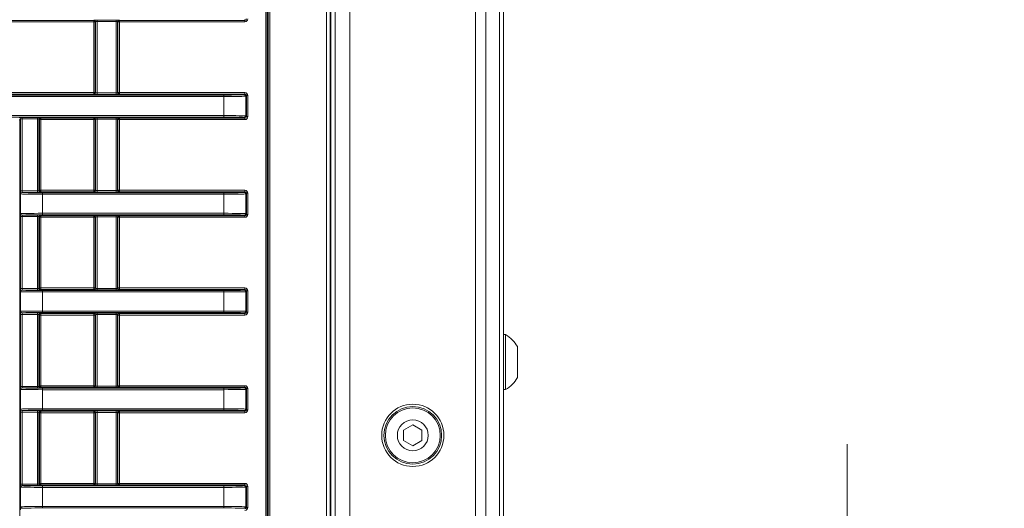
# Model space of a CAD drawing. Header units: millimetres. Extents: x 0 to 1118, y 0 to 864.
# Tile 355 of 390: x 603 to 636, y 612 to 629. Entities that reach past the tile are written whole.
import ezdxf

# ---------------------------------------------------------------- set-up
doc = ezdxf.new("R2010")
doc.units = ezdxf.units.MM
doc.styles.add('SLDTEXTSTYLE0', font='TXT', dxfattribs={"width": 0.605})
doc.dimstyles.new('SLDDIMSTYLE6', dxfattribs={"dimtxt": 3.175, "dimasz": 3.302, "dimexe": 0, "dimexo": 0.0625, "dimgap": 0.79375, "dimtad": 0, "dimtih": 1, "dimtoh": 1, "dimlfac": 4, "dimrnd": 1e-09, "dimzin": 4, "dimdsep": 46, "dimtxsty": 'SLDTEXTSTYLE0', "dimsah": 1, "dimcen": 0.09, "dimadec": 0, "dimazin": 1, "dimtfac": 1, "dimtmove": 0, "dimatfit": 0, "dimfxl": 1, "dimfrac": 2, "dimtolj": 1, "dimtzin": 12, "dimarcsym": 0})

# ---------------------------------------------------------------- blocks, each defined once
blk = doc.blocks.new('_D_29')
at = {"color": 7, "linetype": 'Continuous', "lineweight": 0}
for p, q in [((630.939, 608.136), (630.939, 614.486)), ((598.739, 608.136), (632.539, 608.136)), ((615.939, 598.285), (632.539, 598.285)), ((630.939, 598.285), (630.939, 591.935))]:
    blk.add_line(p, q, dxfattribs=at)
for points in [[(630.939, 608.136), (631.447, 611.438), (630.431, 611.438)], [(630.939, 598.285), (630.431, 594.983), (631.447, 594.983)]]:
    blk.add_solid(points, dxfattribs=at)
at = {"color": 7, "linetype": 'Continuous', "lineweight": 0, "insert": (625.482, 604.867), "char_height": 3.175, "attachment_point": 1, "style": 'SLDTEXTSTYLE0'}
blk.add_mtext('39.40', dxfattribs=at)

msp = doc.modelspace()

# ---------------------------------------------------------------- linework, layer by layer
at = {"color": 9, "linetype": 'Continuous', "lineweight": 0}
for p, q in [((613.1534, 606.735), (613.1534, 665.3357)), ((613.2784, 665.3357), (613.2784, 606.735)), ((613.9512, 607.6604), (613.9512, 664.4104)), ((618.2441, 607.6604), (618.2441, 664.4104)), ((618.5977, 607.6604), (618.5977, 664.4104)), ((619.0548, 607.6604), (619.0548, 664.4104)), ((611.0771, 609.772), (611.0771, 662.2987)), ((611.1271, 662.2987), (611.1271, 609.772)), ((611.1625, 609.7202), (611.1625, 662.3505)), ((611.2125, 662.3505), (611.2125, 609.7202)), ((601.201, 628.9519), (605.2015, 628.9519)), ((605.2015, 628.9519), (605.2129, 628.9633)), ((605.2015, 628.9519), (605.2015, 628.9019)), ((605.2629, 628.9133), (605.2515, 628.9019)), ((605.2629, 626.4769), (605.2629, 628.9133)), ((605.3129, 628.965), (605.9646, 628.965)), ((605.3129, 628.965), (605.3129, 628.915)), ((605.9646, 628.915), (605.3129, 628.915)), ((605.3129, 628.915), (605.3129, 626.4752)), ((605.9646, 628.965), (605.9646, 628.915)), ((605.9646, 626.4752), (605.9646, 628.915)), ((606.0146, 628.9133), (606.0146, 626.4769)), ((606.026, 628.9019), (606.0146, 628.9133)), ((606.0646, 628.9633), (606.076, 628.9519)), ((606.076, 628.9519), (610.3625, 628.9519)), ((606.076, 628.9019), (606.076, 628.9519)), ((610.3625, 628.9519), (610.3391, 628.9753)), ((610.3625, 628.9019), (610.3625, 628.9519)), ((605.2015, 628.9019), (601.201, 628.9019)), ((605.2015, 626.4883), (605.2015, 628.9019)), ((605.2515, 628.9019), (605.2015, 628.9019)), ((605.2515, 628.9019), (605.2515, 626.4883)), ((606.026, 626.4883), (606.026, 628.9019)), ((606.076, 628.9019), (606.026, 628.9019)), ((606.076, 628.9019), (606.076, 626.4883)), ((610.3625, 628.9019), (606.076, 628.9019)), ((470.0133, 626.4029), (609.6392, 626.4029)), ((609.6392, 626.3529), (470.0133, 626.3529)), ((601.201, 626.4883), (605.2015, 626.4883)), ((605.2015, 626.4383), (601.201, 626.4383)), ((605.2515, 626.4883), (605.2015, 626.4883)), ((605.2015, 626.4883), (605.2015, 626.4383)), ((605.2129, 626.4269), (605.2015, 626.4383)), ((605.2515, 626.4883), (605.2629, 626.4769)), ((605.3129, 626.4752), (605.9646, 626.4752)), ((605.3129, 626.4752), (605.3129, 626.4252)), ((605.9646, 626.4252), (605.3129, 626.4252)), ((605.9646, 626.4752), (605.9646, 626.4252)), ((606.0146, 626.4769), (606.026, 626.4883)), ((606.076, 626.4883), (606.026, 626.4883)), ((606.076, 626.4383), (606.0646, 626.4269)), ((606.076, 626.4883), (610.3625, 626.4883)), ((606.076, 626.4883), (606.076, 626.4383)), ((610.3625, 626.4383), (606.076, 626.4383)), ((609.6392, 626.3529), (609.6392, 626.4029)), ((609.6392, 625.7012), (609.6392, 626.3529)), ((610.3391, 626.4149), (610.3625, 626.4383)), ((610.3625, 626.4883), (610.3625, 626.4383)), ((610.4125, 626.3883), (610.3891, 626.3649)), ((610.3891, 626.3649), (610.3891, 625.6892)), ((610.4125, 625.6658), (610.4125, 626.3883)), ((610.4625, 626.3883), (610.4125, 626.3883)), ((610.4625, 626.3883), (610.4625, 625.6658)), ((470.0133, 625.7012), (609.6392, 625.7012)), ((609.6392, 625.6512), (470.0133, 625.6512)), ((602.6558, 625.556), (602.6704, 625.556)), ((602.7004, 625.5859), (602.6704, 625.556)), ((602.6704, 625.556), (602.6704, 603.4818)), ((602.7004, 623.1303), (602.7004, 625.5859)), ((602.7504, 625.6376), (603.2771, 625.6376)), ((602.7504, 625.6376), (602.7504, 625.5876)), ((603.2771, 625.5876), (602.7504, 625.5876)), ((602.7504, 625.5876), (602.7504, 623.1303)), ((603.2771, 625.6376), (603.2771, 625.5876)), ((603.2771, 623.1303), (603.2771, 625.5876)), ((603.3271, 625.5859), (603.3271, 623.132)), ((603.3472, 625.5658), (603.3271, 625.5859)), ((603.3472, 623.1521), (603.3472, 625.5658)), ((603.3972, 625.5658), (603.3472, 625.5658)), ((603.3771, 625.6359), (603.3972, 625.6158)), ((603.3972, 625.6158), (605.2015, 625.6158)), ((603.3972, 625.6158), (603.3972, 625.5658)), ((605.2015, 625.5658), (603.3972, 625.5658)), ((603.3972, 625.5658), (603.3972, 623.1521)), ((605.2015, 625.6158), (605.2129, 625.6272)), ((605.2015, 625.6158), (605.2015, 625.5658)), ((605.2015, 623.1521), (605.2015, 625.5658)), ((605.2515, 625.5658), (605.2015, 625.5658)), ((605.2629, 625.5772), (605.2515, 625.5658)), ((605.2515, 625.5658), (605.2515, 623.1521)), ((605.2629, 623.1408), (605.2629, 625.5772)), ((605.3129, 625.6289), (605.9646, 625.6289)), ((605.3129, 625.6289), (605.3129, 625.5789)), ((605.9646, 625.5789), (605.3129, 625.5789)), ((605.3129, 625.5789), (605.3129, 623.1391)), ((605.9646, 625.6289), (605.9646, 625.5789)), ((605.9646, 623.1391), (605.9646, 625.5789)), ((606.0146, 625.5772), (606.0146, 623.1408)), ((606.026, 625.5658), (606.0146, 625.5772)), ((606.026, 623.1521), (606.026, 625.5658)), ((606.076, 625.5658), (606.026, 625.5658)), ((606.0646, 625.6272), (606.076, 625.6158)), ((606.076, 625.6158), (610.3625, 625.6158)), ((606.076, 625.5658), (606.076, 625.6158)), ((610.3625, 625.5658), (606.076, 625.5658)), ((606.076, 625.5658), (606.076, 623.1521)), ((609.6392, 625.6512), (609.6392, 625.7012)), ((610.3625, 625.6158), (610.3391, 625.6392)), ((610.3625, 625.5658), (610.3625, 625.6158)), ((610.3891, 625.6892), (610.4125, 625.6658)), ((610.4625, 625.6658), (610.4125, 625.6658)), ((602.7004, 623.1303), (602.7504, 623.1303)), ((602.7036, 623.0288), (602.7021, 623.0303)), ((602.7036, 622.353), (602.7036, 623.0288)), ((602.7504, 623.1303), (603.2771, 623.1303)), ((602.7521, 623.0803), (602.7536, 623.0788)), ((603.2771, 623.0803), (602.7521, 623.0803)), ((603.2771, 623.1303), (603.2771, 623.0803)), ((603.3271, 623.132), (603.3472, 623.1521)), ((603.3472, 623.1521), (603.3972, 623.1521)), ((603.3972, 623.1022), (603.3771, 623.082)), ((603.3972, 623.1521), (603.3972, 623.1022)), ((603.3972, 623.1521), (605.2015, 623.1521)), ((605.2015, 623.1022), (603.3972, 623.1022)), ((603.4535, 623.0168), (603.4535, 623.0668)), ((603.4535, 623.0668), (609.6392, 623.0668)), ((609.6392, 623.0168), (603.4535, 623.0168)), ((603.4535, 623.0168), (603.4535, 622.3651)), ((605.2515, 623.1521), (605.2015, 623.1521)), ((605.2015, 623.1521), (605.2015, 623.1022)), ((605.2129, 623.0908), (605.2015, 623.1022)), ((605.2515, 623.1521), (605.2629, 623.1408)), ((605.3129, 623.1391), (605.9646, 623.1391)), ((605.3129, 623.1391), (605.3129, 623.0891)), ((605.9646, 623.0891), (605.3129, 623.0891)), ((605.9646, 623.1391), (605.9646, 623.0891)), ((606.0146, 623.1408), (606.026, 623.1521)), ((606.076, 623.1521), (606.026, 623.1521)), ((606.076, 623.1022), (606.0646, 623.0908)), ((606.076, 623.1521), (610.3625, 623.1521)), ((606.076, 623.1521), (606.076, 623.1022)), ((610.3625, 623.1022), (606.076, 623.1022)), ((609.6392, 623.0168), (609.6392, 623.0668)), ((609.6392, 622.3651), (609.6392, 623.0168)), ((610.3391, 623.0788), (610.3625, 623.1022)), ((610.3625, 623.1521), (610.3625, 623.1022)), ((610.4125, 623.0522), (610.3891, 623.0288)), ((610.3891, 623.0288), (610.3891, 622.353)), ((610.4125, 622.3297), (610.4125, 623.0522)), ((610.4625, 623.0522), (610.4125, 623.0522)), ((610.4625, 623.0522), (610.4625, 622.3297)), ((602.7004, 619.7942), (602.7004, 622.2515)), ((602.7004, 622.2515), (602.7504, 622.2515)), ((602.7021, 622.3515), (602.7036, 622.353)), ((603.2771, 622.2515), (602.7504, 622.2515)), ((602.7504, 622.2515), (602.7504, 619.7942)), ((602.7536, 622.3031), (602.7521, 622.3015)), ((602.7521, 622.3015), (603.2771, 622.3015)), ((603.2771, 622.3015), (603.2771, 622.2515)), ((603.2771, 619.7942), (603.2771, 622.2515)), ((603.3271, 622.2498), (603.3271, 619.7959)), ((603.3472, 622.2297), (603.3271, 622.2498)), ((603.3472, 619.816), (603.3472, 622.2297)), ((603.3972, 622.2297), (603.3472, 622.2297)), ((603.3771, 622.2998), (603.3972, 622.2797)), ((603.3972, 622.2797), (605.2015, 622.2797)), ((603.3972, 622.2797), (603.3972, 622.2297)), ((605.2015, 622.2297), (603.3972, 622.2297)), ((603.3972, 622.2297), (603.3972, 619.816)), ((603.4535, 622.3651), (609.6392, 622.3651)), ((603.4535, 622.3151), (603.4535, 622.3651)), ((609.6392, 622.3151), (603.4535, 622.3151)), ((605.2015, 622.2797), (605.2129, 622.2911)), ((605.2015, 622.2797), (605.2015, 622.2297)), ((605.2015, 619.816), (605.2015, 622.2297)), ((605.2515, 622.2297), (605.2015, 622.2297)), ((605.2629, 622.2411), (605.2515, 622.2297)), ((605.2515, 622.2297), (605.2515, 619.816)), ((605.2629, 619.8047), (605.2629, 622.2411)), ((605.3129, 622.2928), (605.9646, 622.2928)), ((605.3129, 622.2928), (605.3129, 622.2428)), ((605.9646, 622.2428), (605.3129, 622.2428)), ((605.3129, 622.2428), (605.3129, 619.8029)), ((605.9646, 622.2928), (605.9646, 622.2428)), ((605.9646, 619.8029), (605.9646, 622.2428)), ((606.0146, 622.2411), (606.0146, 619.8047)), ((606.026, 622.2297), (606.0146, 622.2411)), ((606.026, 619.816), (606.026, 622.2297)), ((606.076, 622.2297), (606.026, 622.2297)), ((606.0646, 622.2911), (606.076, 622.2797)), ((606.076, 622.2797), (610.3625, 622.2797)), ((606.076, 622.2297), (606.076, 622.2797)), ((610.3625, 622.2297), (606.076, 622.2297)), ((606.076, 622.2297), (606.076, 619.816)), ((609.6392, 622.3151), (609.6392, 622.3651)), ((610.3625, 622.2797), (610.3391, 622.3031)), ((610.3625, 622.2297), (610.3625, 622.2797)), ((610.3891, 622.353), (610.4125, 622.3297)), ((610.4625, 622.3297), (610.4125, 622.3297)), ((602.7004, 619.7942), (602.7504, 619.7942)), ((602.7036, 619.6927), (602.7021, 619.6942)), ((602.7036, 619.0169), (602.7036, 619.6927)), ((602.7504, 619.7942), (603.2771, 619.7942)), ((602.7521, 619.7442), (602.7536, 619.7427)), ((603.2771, 619.7442), (602.7521, 619.7442)), ((603.2771, 619.7942), (603.2771, 619.7442)), ((603.3271, 619.7959), (603.3472, 619.816)), ((603.3472, 619.816), (603.3972, 619.816)), ((603.3972, 619.766), (603.3771, 619.7459)), ((603.3972, 619.816), (603.3972, 619.766)), ((603.3972, 619.816), (605.2015, 619.816)), ((605.2015, 619.766), (603.3972, 619.766)), ((603.4535, 619.6807), (603.4535, 619.7307)), ((603.4535, 619.7307), (609.6392, 619.7307)), ((609.6392, 619.6807), (603.4535, 619.6807)), ((603.4535, 619.6807), (603.4535, 619.0289)), ((605.2015, 619.816), (605.2015, 619.766)), ((605.2515, 619.816), (605.2015, 619.816)), ((605.2129, 619.7547), (605.2015, 619.766)), ((605.2515, 619.816), (605.2629, 619.8047)), ((605.3129, 619.8029), (605.9646, 619.8029)), ((605.3129, 619.8029), (605.3129, 619.7529)), ((605.9646, 619.7529), (605.3129, 619.7529)), ((605.9646, 619.8029), (605.9646, 619.7529)), ((606.0146, 619.8047), (606.026, 619.816)), ((606.076, 619.816), (606.026, 619.816)), ((606.076, 619.766), (606.0646, 619.7547)), ((606.076, 619.816), (610.3625, 619.816)), ((606.076, 619.816), (606.076, 619.766)), ((610.3625, 619.766), (606.076, 619.766)), ((609.6392, 619.6807), (609.6392, 619.7307)), ((609.6392, 619.0289), (609.6392, 619.6807)), ((610.3391, 619.7427), (610.3625, 619.766)), ((610.3625, 619.816), (610.3625, 619.766)), ((610.4125, 619.716), (610.3891, 619.6927)), ((610.3891, 619.6927), (610.3891, 619.0169)), ((610.4125, 618.9936), (610.4125, 619.716)), ((610.4625, 619.716), (610.4125, 619.716)), ((610.4625, 619.716), (610.4625, 618.9936)), ((602.7004, 616.4581), (602.7004, 618.9154)), ((602.7004, 618.9154), (602.7504, 618.9154)), ((602.7021, 619.0154), (602.7036, 619.0169)), ((603.2771, 618.9154), (602.7504, 618.9154)), ((602.7504, 618.9154), (602.7504, 616.4581)), ((602.7536, 618.9669), (602.7521, 618.9654)), ((602.7521, 618.9654), (603.2771, 618.9654)), ((603.2771, 618.9654), (603.2771, 618.9154)), ((603.2771, 616.4581), (603.2771, 618.9154)), ((603.3271, 618.9137), (603.3271, 616.4598)), ((603.3472, 618.8936), (603.3271, 618.9137)), ((603.3472, 616.4799), (603.3472, 618.8936)), ((603.3972, 618.8936), (603.3472, 618.8936)), ((603.3771, 618.9637), (603.3972, 618.9436)), ((603.3972, 618.9436), (605.2015, 618.9436)), ((603.3972, 618.9436), (603.3972, 618.8936)), ((603.3972, 618.8936), (603.3972, 616.4799)), ((605.2015, 618.8936), (603.3972, 618.8936)), ((603.4535, 619.0289), (609.6392, 619.0289)), ((603.4535, 618.9789), (603.4535, 619.0289)), ((609.6392, 618.9789), (603.4535, 618.9789)), ((605.2015, 618.9436), (605.2129, 618.9549)), ((605.2015, 618.9436), (605.2015, 618.8936)), ((605.2515, 618.8936), (605.2015, 618.8936)), ((605.2015, 616.4799), (605.2015, 618.8936)), ((605.2629, 618.905), (605.2515, 618.8936)), ((605.2515, 618.8936), (605.2515, 616.4799)), ((605.2629, 616.4685), (605.2629, 618.905)), ((605.3129, 618.9567), (605.9646, 618.9567)), ((605.3129, 618.9567), (605.3129, 618.9067)), ((605.9646, 618.9067), (605.3129, 618.9067)), ((605.3129, 618.9067), (605.3129, 616.4668)), ((605.9646, 618.9567), (605.9646, 618.9067)), ((605.9646, 616.4668), (605.9646, 618.9067)), ((606.0146, 618.905), (606.0146, 616.4685)), ((606.026, 618.8936), (606.0146, 618.905)), ((606.026, 616.4799), (606.026, 618.8936)), ((606.076, 618.8936), (606.026, 618.8936)), ((606.0646, 618.9549), (606.076, 618.9436)), ((606.076, 618.9436), (610.3625, 618.9436)), ((606.076, 618.8936), (606.076, 618.9436)), ((606.076, 618.8936), (606.076, 616.4799)), ((610.3625, 618.8936), (606.076, 618.8936)), ((609.6392, 618.9789), (609.6392, 619.0289)), ((610.3625, 618.9436), (610.3391, 618.9669)), ((610.3625, 618.8936), (610.3625, 618.9436)), ((610.3891, 619.0169), (610.4125, 618.9936)), ((610.4625, 618.9936), (610.4125, 618.9936)), ((603.3271, 616.4598), (603.3472, 616.4799)), ((603.3472, 616.4799), (603.3972, 616.4799)), ((603.3972, 616.4799), (603.3972, 616.4299)), ((603.3972, 616.4799), (605.2015, 616.4799)), ((605.2015, 616.4799), (605.2015, 616.4299)), ((605.2515, 616.4799), (605.2015, 616.4799)), ((605.2515, 616.4799), (605.2629, 616.4685)), ((606.0146, 616.4685), (606.026, 616.4799)), ((606.076, 616.4799), (606.026, 616.4799)), ((606.076, 616.4799), (606.076, 616.4299)), ((606.076, 616.4799), (610.3625, 616.4799)), ((610.3625, 616.4799), (610.3625, 616.4299)), ((602.7004, 616.4581), (602.7504, 616.4581)), ((602.7036, 616.3566), (602.7021, 616.3581)), ((602.7036, 615.6808), (602.7036, 616.3566)), ((602.7504, 616.4581), (603.2771, 616.4581)), ((602.7521, 616.4081), (602.7536, 616.4066)), ((603.2771, 616.4081), (602.7521, 616.4081)), ((603.2771, 616.4581), (603.2771, 616.4081)), ((603.3972, 616.4299), (603.3771, 616.4098)), ((605.2015, 616.4299), (603.3972, 616.4299)), ((603.4535, 616.3446), (603.4535, 616.3946)), ((603.4535, 616.3946), (609.6392, 616.3946)), ((609.6392, 616.3446), (603.4535, 616.3446)), ((603.4535, 616.3446), (603.4535, 615.6928)), ((605.2129, 616.4186), (605.2015, 616.4299)), ((605.3129, 616.4668), (605.9646, 616.4668)), ((605.3129, 616.4668), (605.3129, 616.4168)), ((605.9646, 616.4168), (605.3129, 616.4168)), ((605.9646, 616.4668), (605.9646, 616.4168)), ((606.076, 616.4299), (606.0646, 616.4186)), ((610.3625, 616.4299), (606.076, 616.4299)), ((609.6392, 616.3446), (609.6392, 616.3946)), ((609.6392, 615.6928), (609.6392, 616.3446)), ((610.3391, 616.4066), (610.3625, 616.4299)), ((610.4125, 616.3799), (610.3891, 616.3566)), ((610.3891, 616.3566), (610.3891, 615.6808)), ((610.4125, 615.6575), (610.4125, 616.3799)), ((610.4625, 616.3799), (610.4125, 616.3799)), ((610.4625, 616.3799), (610.4625, 615.6575)), ((602.7004, 613.122), (602.7004, 615.5793)), ((602.7504, 615.5793), (602.7004, 615.5793)), ((602.7021, 615.6793), (602.7036, 615.6808)), ((603.2771, 615.5793), (602.7504, 615.5793)), ((602.7504, 615.5793), (602.7504, 613.122)), ((602.7536, 615.6308), (602.7521, 615.6293)), ((602.7521, 615.6293), (603.2771, 615.6293)), ((603.2771, 615.6293), (603.2771, 615.5793)), ((603.2771, 613.122), (603.2771, 615.5793)), ((603.3271, 615.5776), (603.3271, 613.1237)), ((603.3472, 615.5575), (603.3271, 615.5776)), ((603.3472, 613.1438), (603.3472, 615.5575)), ((603.3972, 615.5575), (603.3472, 615.5575)), ((603.3771, 615.6276), (603.3972, 615.6075)), ((603.3972, 615.6075), (605.2015, 615.6075)), ((603.3972, 615.6075), (603.3972, 615.5575)), ((605.2015, 615.5575), (603.3972, 615.5575)), ((603.3972, 615.5575), (603.3972, 613.1438)), ((603.4535, 615.6428), (603.4535, 615.6928)), ((603.4535, 615.6928), (609.6392, 615.6928)), ((609.6392, 615.6428), (603.4535, 615.6428)), ((605.2015, 615.6075), (605.2129, 615.6188)), ((605.2015, 615.6075), (605.2015, 615.5575)), ((605.2515, 615.5575), (605.2015, 615.5575)), ((605.2015, 613.1438), (605.2015, 615.5575)), ((605.2629, 615.5688), (605.2515, 615.5575)), ((605.2515, 615.5575), (605.2515, 613.1438)), ((605.2629, 613.1324), (605.2629, 615.5688)), ((605.3129, 615.6206), (605.9646, 615.6206)), ((605.3129, 615.6206), (605.3129, 615.5706)), ((605.9646, 615.5706), (605.3129, 615.5706)), ((605.3129, 615.5706), (605.3129, 613.1307)), ((605.9646, 615.6206), (605.9646, 615.5706)), ((605.9646, 613.1307), (605.9646, 615.5706)), ((606.0146, 615.5688), (606.0146, 613.1324)), ((606.026, 615.5575), (606.0146, 615.5688)), ((606.026, 613.1438), (606.026, 615.5575)), ((606.076, 615.5575), (606.026, 615.5575)), ((606.0646, 615.6188), (606.076, 615.6075)), ((606.076, 615.6075), (610.3625, 615.6075)), ((606.076, 615.5575), (606.076, 615.6075)), ((610.3625, 615.5575), (606.076, 615.5575)), ((606.076, 615.5575), (606.076, 613.1438)), ((609.6392, 615.6428), (609.6392, 615.6928)), ((610.3625, 615.6075), (610.3391, 615.6308)), ((610.3625, 615.5575), (610.3625, 615.6075)), ((610.3891, 615.6808), (610.4125, 615.6575)), ((610.4625, 615.6575), (610.4125, 615.6575)), ((602.7504, 613.122), (602.7004, 613.122)), ((602.7504, 613.122), (603.2771, 613.122)), ((603.2771, 613.122), (603.2771, 613.072)), ((603.3271, 613.1237), (603.3472, 613.1438)), ((603.3472, 613.1438), (603.3972, 613.1438)), ((603.3972, 613.1438), (603.3972, 613.0938)), ((603.3972, 613.1438), (605.2015, 613.1438)), ((605.2015, 613.1438), (605.2015, 613.0938)), ((605.2515, 613.1438), (605.2015, 613.1438)), ((605.2515, 613.1438), (605.2629, 613.1324)), ((605.3129, 613.1307), (605.3129, 613.0807)), ((605.3129, 613.1307), (605.9646, 613.1307)), ((605.9646, 613.1307), (605.9646, 613.0807)), ((606.0146, 613.1324), (606.026, 613.1438)), ((606.076, 613.1438), (606.026, 613.1438)), ((606.076, 613.1438), (610.3625, 613.1438)), ((606.076, 613.1438), (606.076, 613.0938)), ((610.3625, 613.1438), (610.3625, 613.0938)), ((602.7036, 613.0205), (602.7021, 613.022)), ((602.7036, 612.3447), (602.7036, 613.0205)), ((602.7521, 613.072), (602.7536, 613.0704)), ((603.2771, 613.072), (602.7521, 613.072)), ((603.3972, 613.0938), (603.3771, 613.0737)), ((605.2015, 613.0938), (603.3972, 613.0938)), ((603.4535, 613.0084), (603.4535, 613.0584)), ((603.4535, 613.0584), (609.6392, 613.0584)), ((603.4535, 613.0084), (603.4535, 612.3567)), ((609.6392, 613.0084), (603.4535, 613.0084)), ((605.2129, 613.0824), (605.2015, 613.0938)), ((605.9646, 613.0807), (605.3129, 613.0807)), ((606.076, 613.0938), (606.0646, 613.0824)), ((610.3625, 613.0938), (606.076, 613.0938)), ((609.6392, 613.0084), (609.6392, 613.0584)), ((609.6392, 612.3567), (609.6392, 613.0084)), ((610.3391, 613.0704), (610.3625, 613.0938)), ((610.4125, 613.0438), (610.3891, 613.0205)), ((610.3891, 613.0205), (610.3891, 612.3447)), ((610.4125, 612.3213), (610.4125, 613.0438)), ((610.4625, 613.0438), (610.4125, 613.0438)), ((610.4625, 613.0438), (610.4625, 612.3213)), ((602.7021, 612.3432), (602.7036, 612.3447)), ((603.4535, 612.3067), (603.4535, 612.3567)), ((603.4535, 612.3567), (609.6392, 612.3567)), ((609.6392, 612.3067), (603.4535, 612.3067)), ((609.6392, 612.3067), (609.6392, 612.3567)), ((610.3891, 612.3447), (610.4125, 612.3213)), ((610.4625, 612.3213), (610.4125, 612.3213))]:
    msp.add_line(p, q, dxfattribs=at)
at = {"color": 7, "linetype": 'Continuous', "lineweight": 15}
for p, q in [((613.2959, 665.343), (613.2959, 606.7278)), ((613.4512, 607.6604), (613.4512, 664.4104)), ((619.2012, 607.6604), (619.2012, 664.4104)), ((619.2662, 618.2229), (619.2012, 618.2229)), ((619.2662, 616.3479), (619.2662, 618.2229)), ((619.6712, 616.7576), (619.6712, 617.8131)), ((619.2012, 616.3479), (619.2662, 616.3479)), ((616.0977, 615.1462), (615.7852, 614.9658)), ((616.4102, 614.9658), (616.0977, 615.1462)), ((615.7852, 614.9658), (615.7852, 614.6049)), ((616.4102, 614.6049), (616.4102, 614.9658)), ((615.7852, 614.6049), (616.0977, 614.4245)), ((616.0977, 614.4245), (616.4102, 614.6049))]:
    msp.add_line(p, q, dxfattribs=at)
for radius in [1.0625, 0.9838, 0.9375, 0.5278]:
    msp.add_circle((616.0977, 614.7854), radius, dxfattribs=at)
at = {"color": 9, "linetype": 'Continuous', "lineweight": 0}
for centre, start, end in [((605.2015, 628.9019), 0.02044, 89.97956), ((605.2129, 628.9133), 0.02044, 89.97956), ((606.0646, 628.9133), 90.02044, 179.97956), ((606.076, 628.9019), 90.02044, 179.97956), ((605.2015, 626.4883), 270.02044, 359.97956), ((605.2129, 626.4769), 270.02044, 359.97956), ((606.0646, 626.4769), 180.02044, 269.97956), ((606.076, 626.4883), 180.02044, 269.97956), ((610.3391, 626.3649), 0.02044, 89.97956), ((602.6504, 625.5859), 0.02044, 89.97956), ((603.3771, 625.5859), 90.02044, 179.97956), ((603.3972, 625.5658), 90.02044, 179.97956), ((605.2015, 625.5658), 0.02044, 89.97956), ((605.2129, 625.5772), 0.02044, 89.97956), ((606.0646, 625.5772), 90.02044, 179.97956), ((606.076, 625.5658), 90.02044, 179.97956), ((610.3391, 625.6892), 270.02044, 359.97956), ((602.7521, 623.0303), 90.02044, 179.97956), ((602.7537, 623.0288), 90.02044, 179.97956), ((603.3771, 623.1321), 180.02044, 269.97956), ((603.3972, 623.1522), 180.02044, 269.97956), ((605.2015, 623.1522), 270.02044, 359.97956), ((605.2129, 623.1408), 270.02044, 359.97956), ((606.0646, 623.1408), 180.02044, 269.97956), ((606.076, 623.1522), 180.02044, 269.97956), ((610.3391, 623.0288), 0.02044, 89.97956), ((602.7521, 622.3515), 180.02044, 269.97956), ((602.7537, 622.3531), 180.02044, 269.97956), ((603.3771, 622.2498), 90.02044, 179.97956), ((603.3972, 622.2297), 90.02044, 179.97956), ((605.2015, 622.2297), 0.02044, 89.97956), ((605.2129, 622.241), 0.02044, 89.97956), ((606.0646, 622.241), 90.02044, 179.97956), ((606.076, 622.2297), 90.02044, 179.97956), ((610.3391, 622.3531), 270.02044, 359.97956), ((602.7521, 619.6942), 90.02044, 179.97956), ((602.7537, 619.6927), 90.02044, 179.97956), ((603.3771, 619.7959), 180.02044, 269.97956), ((603.3972, 619.816), 180.02044, 269.97956), ((605.2015, 619.816), 270.02044, 359.97956), ((605.2129, 619.8047), 270.02044, 359.97956), ((606.0646, 619.8047), 180.02044, 269.97956), ((606.076, 619.816), 180.02044, 269.97956), ((610.3391, 619.6927), 0.02044, 89.97956), ((602.7521, 619.0154), 180.02044, 269.97956), ((602.7537, 619.017), 180.02044, 269.97956), ((603.3771, 618.9137), 90.02044, 179.97956), ((603.3972, 618.8936), 90.02044, 179.97956), ((605.2015, 618.8936), 0.02044, 89.97956), ((605.2129, 618.9049), 0.02044, 89.97956), ((606.0646, 618.9049), 90.02044, 179.97956), ((606.076, 618.8936), 90.02044, 179.97956), ((610.3391, 619.017), 270.02044, 359.97956), ((603.3972, 616.4799), 180.02044, 269.97956), ((605.2015, 616.4799), 270.02044, 359.97956), ((605.2129, 616.4686), 270.02044, 359.97956), ((606.0646, 616.4686), 180.02044, 269.97956), ((606.076, 616.4799), 180.02044, 269.97956), ((602.7521, 616.3581), 90.02044, 179.97956), ((602.7537, 616.3565), 90.02044, 179.97956), ((603.3771, 616.4598), 180.02044, 269.97956), ((610.3391, 616.3565), 0.02044, 89.97956), ((602.7521, 615.6793), 180.02044, 269.97956), ((602.7537, 615.6808), 180.02044, 269.97956), ((603.3771, 615.5776), 90.02044, 179.97956), ((603.3972, 615.5574), 90.02044, 179.97956), ((605.2015, 615.5574), 0.02044, 89.97956), ((605.2129, 615.5688), 0.02044, 89.97956), ((606.0646, 615.5688), 90.02044, 179.97956), ((606.076, 615.5574), 90.02044, 179.97956), ((610.3391, 615.6808), 270.02044, 359.97956), ((603.3771, 613.1237), 180.02044, 269.97956), ((603.3972, 613.1438), 180.02044, 269.97956), ((605.2015, 613.1438), 270.02044, 359.97956), ((605.2129, 613.1325), 270.02044, 359.97956), ((606.0646, 613.1325), 180.02044, 269.97956), ((606.076, 613.1438), 180.02044, 269.97956), ((602.7521, 613.022), 90.02044, 179.97956), ((602.7537, 613.0204), 90.02044, 179.97956), ((610.3391, 613.0204), 0.02044, 89.97956), ((602.7521, 612.3432), 180.02044, 269.97956), ((602.7537, 612.3447), 180.02044, 269.97956), ((610.3391, 612.3447), 270.02044, 359.97956)]:
    msp.add_arc(centre, 0.05, start, end, dxfattribs=at)
at = {"color": 7, "linetype": 'Continuous', "lineweight": 15}
for start, end in [(29.2162, 60.11785), (299.88215, 330.7838)]:
    msp.add_arc((618.7275, 617.2854), 1.0813, start, end, dxfattribs=at)
at = {"color": 9, "linetype": 'Continuous', "lineweight": 0}
for centre, major_axis, ratio, start_param, end_param in [((605.3129, 628.9632), (0.1, 0), 0.0174551, 1.5707963, 3.1241394), ((605.3129, 628.9133), (0.05, 0), 0.0349101, 1.5707963, 3.1241394), ((605.9646, 628.9632), (0.1, 0), 0.0174551, 0.0174533, 1.5707963), ((605.9646, 628.9133), (0.05, 0), 0.0349101, 0.0174533, 1.5707963), ((610.3624, 629.0019), (0.0354, -0.0354), 0.999087, 5.4979394, 7.0684312), ((610.3624, 629.0019), (0.0707, -0.0707), 0.9996955, 5.4979394, 7.0684312), ((605.3129, 626.4269), (0.1, 0), 0.0174551, 3.1590459, 4.712389), ((605.3129, 626.4769), (0.05, 0), 0.0349101, 3.1590459, 4.712389), ((605.9646, 626.4769), (0.05, 0), 0.0349101, 4.712389, 6.265732), ((605.9646, 626.4269), (0.1, 0), 0.0174551, 4.712389, 6.265732), ((609.6392, 626.4151), (0.7, 0), 0.0174551, 4.712389, 6.265732), ((609.6392, 626.3651), (0.75, 0), 0.0162914, 4.712389, 6.265732), ((610.3624, 626.3882), (0.0707, 0.0707), 0.9996955, 5.4979394, 7.0684312), ((610.3624, 626.3882), (0.0354, 0.0354), 0.999087, 5.4979394, 7.0684312), ((602.7504, 625.6359), (0.1, 0), 0.0174551, 1.5707963, 3.1241394), ((602.7504, 625.5859), (0.05, 0), 0.0349101, 1.5707963, 3.1241394), ((603.2771, 625.6359), (0.1, 0), 0.0174551, 0.0174533, 1.5707963), ((603.2771, 625.5859), (0.05, 0), 0.0349101, 0.0174533, 1.5707963), ((605.3129, 625.6271), (0.1, 0), 0.0174551, 1.5707963, 3.1241394), ((605.3129, 625.5771), (0.05, 0), 0.0349101, 1.5707963, 3.1241394), ((605.9646, 625.6271), (0.1, 0), 0.0174551, 0.0174533, 1.5707963), ((605.9646, 625.5771), (0.05, 0), 0.0349101, 0.0174533, 1.5707963), ((609.6392, 625.6889), (0.75, 0), 0.0162914, 0.0174533, 1.5707963), ((609.6392, 625.639), (0.7, 0), 0.0174551, 0.0174533, 1.5707963), ((610.3624, 625.6658), (0.0354, -0.0354), 0.999087, 5.4979394, 7.0684312), ((610.3624, 625.6658), (0.0707, -0.0707), 0.9996955, 5.4979394, 7.0684312), ((602.7021, 623.1303), (0, 0.1), 0.0174551, 1.5707963, 3.1241394), ((603.4535, 623.029), (0.75, 0), 0.0162914, 3.1590459, 4.712389), ((602.7521, 623.1303), (0, 0.05), 0.0349101, 1.5707963, 3.1241394), ((603.4535, 623.079), (0.7, 0), 0.0174551, 3.1590459, 4.712389), ((603.2771, 623.1321), (0.05, 0), 0.0349101, 4.712389, 6.265732), ((603.2771, 623.0821), (0.1, 0), 0.0174551, 4.712389, 6.265732), ((605.3129, 623.0908), (0.1, 0), 0.0174551, 3.1590459, 4.712389), ((605.3129, 623.1408), (0.05, 0), 0.0349101, 3.1590459, 4.712389), ((605.9646, 623.1408), (0.05, 0), 0.0349101, 4.712389, 6.265732), ((605.9646, 623.0908), (0.1, 0), 0.0174551, 4.712389, 6.265732), ((609.6392, 623.079), (0.7, 0), 0.0174551, 4.712389, 6.265732), ((609.6392, 623.029), (0.75, 0), 0.0162914, 4.712389, 6.265732), ((610.3624, 623.0521), (0.0707, 0.0707), 0.9996955, 5.4979394, 7.0684312), ((610.3624, 623.0521), (0.0354, 0.0354), 0.999087, 5.4979394, 7.0684312), ((602.7021, 622.2515), (0, 0.1), 0.0174551, 0.0174533, 1.5707963), ((603.4535, 622.3528), (0.75, 0), 0.0162914, 1.5707963, 3.1241394), ((602.7521, 622.2515), (0, 0.05), 0.0349101, 0.0174533, 1.5707963), ((603.4535, 622.3028), (0.7, 0), 0.0174551, 1.5707963, 3.1241394), ((603.2771, 622.2998), (0.1, 0), 0.0174551, 0.0174533, 1.5707963), ((603.2771, 622.2498), (0.05, 0), 0.0349101, 0.0174533, 1.5707963), ((605.3129, 622.291), (0.1, 0), 0.0174551, 1.5707963, 3.1241394), ((605.3129, 622.241), (0.05, 0), 0.0349101, 1.5707963, 3.1241394), ((605.9646, 622.291), (0.1, 0), 0.0174551, 0.0174533, 1.5707963), ((605.9646, 622.241), (0.05, 0), 0.0349101, 0.0174533, 1.5707963), ((609.6392, 622.3528), (0.75, 0), 0.0162914, 0.0174533, 1.5707963), ((609.6392, 622.3028), (0.7, 0), 0.0174551, 0.0174533, 1.5707963), ((610.3624, 622.3297), (0.0354, -0.0354), 0.999087, 5.4979394, 7.0684312), ((610.3624, 622.3297), (0.0707, -0.0707), 0.9996955, 5.4979394, 7.0684312), ((602.7021, 619.7942), (0, 0.1), 0.0174551, 1.5707963, 3.1241394), ((603.4535, 619.6929), (0.75, 0), 0.0162914, 3.1590459, 4.712389), ((602.7521, 619.7942), (0, 0.05), 0.0349101, 1.5707963, 3.1241394), ((603.4535, 619.7429), (0.7, 0), 0.0174551, 3.1590459, 4.712389), ((603.2771, 619.796), (0.05, 0), 0.0349101, 4.712389, 6.265732), ((603.2771, 619.746), (0.1, 0), 0.0174551, 4.712389, 6.265732), ((605.3129, 619.7547), (0.1, 0), 0.0174551, 3.1590459, 4.712389), ((605.3129, 619.8047), (0.05, 0), 0.0349101, 3.1590459, 4.712389), ((605.9646, 619.8047), (0.05, 0), 0.0349101, 4.712389, 6.265732), ((605.9646, 619.7547), (0.1, 0), 0.0174551, 4.712389, 6.265732), ((609.6392, 619.7429), (0.7, 0), 0.0174551, 4.712389, 6.265732), ((609.6392, 619.6929), (0.75, 0), 0.0162914, 4.712389, 6.265732), ((610.3624, 619.716), (0.0707, 0.0707), 0.9996955, 5.4979394, 7.0684312), ((610.3624, 619.716), (0.0354, 0.0354), 0.999087, 5.4979394, 7.0684312), ((602.7021, 618.9154), (0, 0.1), 0.0174551, 0.0174533, 1.5707963), ((603.4535, 619.0167), (0.75, 0), 0.0162914, 1.5707963, 3.1241394), ((602.7521, 618.9154), (0, 0.05), 0.0349101, 0.0174533, 1.5707963), ((603.4535, 618.9667), (0.7, 0), 0.0174551, 1.5707963, 3.1241394), ((603.2771, 618.9636), (0.1, 0), 0.0174551, 0.0174533, 1.5707963), ((603.2771, 618.9137), (0.05, 0), 0.0349101, 0.0174533, 1.5707963), ((605.3129, 618.9549), (0.1, 0), 0.0174551, 1.5707963, 3.1241394), ((605.3129, 618.9049), (0.05, 0), 0.0349101, 1.5707963, 3.1241394), ((605.9646, 618.9549), (0.1, 0), 0.0174551, 0.0174533, 1.5707963), ((605.9646, 618.9049), (0.05, 0), 0.0349101, 0.0174533, 1.5707963), ((609.6392, 619.0167), (0.75, 0), 0.0162914, 0.0174533, 1.5707963), ((609.6392, 618.9667), (0.7, 0), 0.0174551, 0.0174533, 1.5707963), ((610.3624, 618.9936), (0.0354, -0.0354), 0.999087, 5.4979394, 7.0684312), ((610.3624, 618.9936), (0.0707, -0.0707), 0.9996955, 5.4979394, 7.0684312), ((605.3129, 616.4686), (0.05, 0), 0.0349101, 3.1590459, 4.712389), ((605.9646, 616.4686), (0.05, 0), 0.0349101, 4.712389, 6.265732), ((610.3624, 616.3799), (0.0707, 0.0707), 0.9996955, 5.4979394, 7.0684312), ((602.7021, 616.4581), (0, 0.1), 0.0174551, 1.5707963, 3.1241394), ((603.4535, 616.3568), (0.75, 0), 0.0162914, 3.1590459, 4.712389), ((602.7521, 616.4581), (0, 0.05), 0.0349101, 1.5707963, 3.1241394), ((603.4535, 616.4068), (0.7, 0), 0.0174551, 3.1590459, 4.712389), ((603.2771, 616.4598), (0.05, 0), 0.0349101, 4.712389, 6.265732), ((603.2771, 616.4099), (0.1, 0), 0.0174551, 4.712389, 6.265732), ((605.3129, 616.4186), (0.1, 0), 0.0174551, 3.1590459, 4.712389), ((605.9646, 616.4186), (0.1, 0), 0.0174551, 4.712389, 6.265732), ((609.6392, 616.4068), (0.7, 0), 0.0174551, 4.712389, 6.265732), ((609.6392, 616.3568), (0.75, 0), 0.0162914, 4.712389, 6.265732), ((610.3624, 616.3799), (0.0354, 0.0354), 0.999087, 5.4979394, 7.0684312), ((602.7021, 615.5793), (0, 0.1), 0.0174551, 0.0174533, 1.5707963), ((603.4535, 615.6806), (0.75, 0), 0.0162914, 1.5707963, 3.1241394), ((602.7521, 615.5793), (0, 0.05), 0.0349101, 0.0174533, 1.5707963), ((603.4535, 615.6306), (0.7, 0), 0.0174551, 1.5707963, 3.1241394), ((603.2771, 615.6275), (0.1, 0), 0.0174551, 0.0174533, 1.5707963), ((603.2771, 615.5775), (0.05, 0), 0.0349101, 0.0174533, 1.5707963), ((605.3129, 615.6188), (0.1, 0), 0.0174551, 1.5707963, 3.1241394), ((605.3129, 615.5688), (0.05, 0), 0.0349101, 1.5707963, 3.1241394), ((605.9646, 615.6188), (0.1, 0), 0.0174551, 0.0174533, 1.5707963), ((605.9646, 615.5688), (0.05, 0), 0.0349101, 0.0174533, 1.5707963), ((609.6392, 615.6806), (0.75, 0), 0.0162914, 0.0174533, 1.5707963), ((609.6392, 615.6306), (0.7, 0), 0.0174551, 0.0174533, 1.5707963), ((610.3624, 615.6575), (0.0354, -0.0354), 0.999087, 5.4979394, 7.0684312), ((610.3624, 615.6575), (0.0707, -0.0707), 0.9996955, 5.4979394, 7.0684312), ((602.7021, 613.122), (0, 0.1), 0.0174551, 1.5707963, 3.1241394), ((602.7521, 613.122), (0, 0.05), 0.0349101, 1.5707963, 3.1241394), ((603.2771, 613.1237), (0.05, 0), 0.0349101, 4.712389, 6.265732), ((605.3129, 613.1325), (0.05, 0), 0.0349101, 3.1590459, 4.712389), ((605.9646, 613.1325), (0.05, 0), 0.0349101, 4.712389, 6.265732), ((610.3624, 613.0438), (0.0707, 0.0707), 0.9996955, 5.4979394, 7.0684312), ((603.4535, 613.0207), (0.75, 0), 0.0162914, 3.1590459, 4.712389), ((603.4535, 613.0707), (0.7, 0), 0.0174551, 3.1590459, 4.712389), ((603.2771, 613.0737), (0.1, 0), 0.0174551, 4.712389, 6.265732), ((605.3129, 613.0825), (0.1, 0), 0.0174551, 3.1590459, 4.712389), ((605.9646, 613.0825), (0.1, 0), 0.0174551, 4.712389, 6.265732), ((609.6392, 613.0707), (0.7, 0), 0.0174551, 4.712389, 6.265732), ((609.6392, 613.0207), (0.75, 0), 0.0162914, 4.712389, 6.265732), ((610.3624, 613.0438), (0.0354, 0.0354), 0.999087, 5.4979394, 7.0684312), ((602.7021, 612.2432), (0, 0.1), 0.0174551, 0.0174533, 1.5707963), ((603.4535, 612.3445), (0.75, 0), 0.0162914, 1.5707963, 3.1241394), ((603.4535, 612.2945), (0.7, 0), 0.0174551, 1.5707963, 3.1241394), ((609.6392, 612.3445), (0.75, 0), 0.0162914, 0.0174533, 1.5707963), ((609.6392, 612.2945), (0.7, 0), 0.0174551, 0.0174533, 1.5707963), ((610.3624, 612.3214), (0.0354, -0.0354), 0.999087, 5.4979394, 7.0684312), ((610.3624, 612.3214), (0.0707, -0.0707), 0.9996955, 5.4979394, 7.0684312)]:
    msp.add_ellipse(centre, major_axis=major_axis, ratio=ratio, start_param=start_param, end_param=end_param, dxfattribs=at)

# ---------------------------------------------------------------- dimensions: what is measured, and where the dimension line sits
at = {"color": 7, "linetype": 'Continuous', "lineweight": 0}
dim = msp.add_linear_dim(base=(630.939, 598.2854), p1=(597.1387, 608.1357), p2=(614.3387, 598.2854), angle=90, dimstyle='SLDDIMSTYLE6', dxfattribs=at)
dim.commit()
dim.dimension.update_dxf_attribs({"geometry": '_D_29', "text_midpoint": (630.939, 603.2105), "dimtype": 160})

doc.saveas('drawing.dxf')
